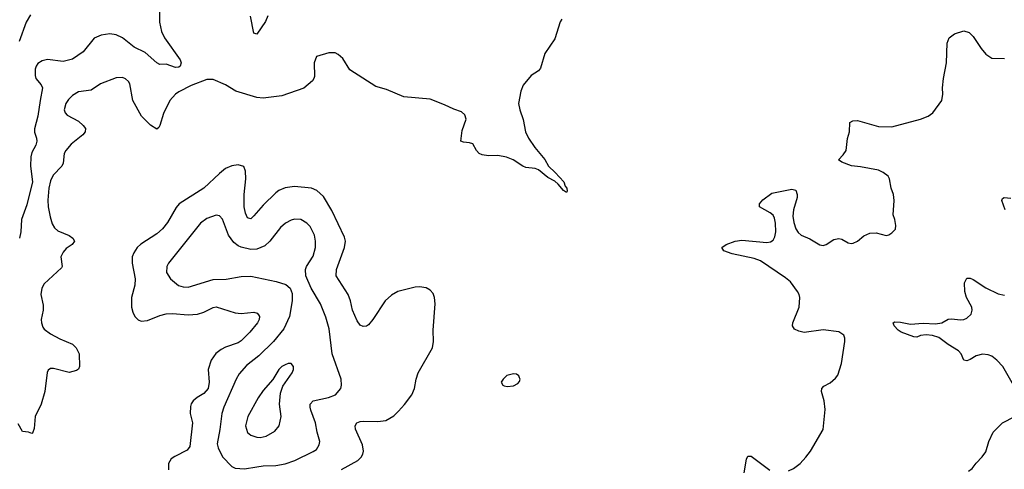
# Model space of a CAD drawing. Header units: inches. Extents: x 1771504 to 1971212, y 471788 to 643615.
# Tile 463 of 587: x 1862713 to 1869009, y 624933 to 627806. Entities that reach past the tile are written whole.
import ezdxf

# ---------------------------------------------------------------- set-up
doc = ezdxf.new("R2010")
doc.units = ezdxf.units.IN
doc.header["$MEASUREMENT"] = 0
doc.layers.add('B8662', color=7, linetype='Continuous')

msp = doc.modelspace()

# ---------------------------------------------------------------- linework, layer by layer
at = {"layer": 'B8662', "color": 5}
for points, elevation in [([(1862782.4, 627837.6), (1862755.5, 627790), (1862710, 627667.3)], 340), ([(1863606.4, 627853.6), (1863606, 627790), (1863619.7, 627730), (1863638, 627690), (1863739.6, 627550), (1863746, 627530), (1863739.5, 627510), (1863730, 627502.2), (1863710, 627499.7), (1863650, 627521.3), (1863610, 627518.9), (1863590, 627529.7), (1863515.5, 627595.5), (1863446, 627630), (1863370, 627689.7), (1863330, 627708.2), (1863290, 627716), (1863233, 627707), (1863190, 627687.3), (1863119.1, 627600.9), (1863050, 627554), (1862990, 627539.7), (1862890, 627551.8), (1862857.1, 627542.9), (1862830, 627525.2), (1862819.1, 627510), (1862813, 627490), (1862812.4, 627450), (1862817.1, 627430), (1862850.4, 627390), (1862858.9, 627370), (1862843, 627290), (1862830.1, 627190), (1862808.6, 627108.6), (1862807.2, 627087.2), (1862821.1, 627050), (1862822.8, 627030), (1862816, 627004), (1862790, 626956.9), (1862784.2, 626930), (1862782.4, 626870), (1862794.1, 626770), (1862757.7, 626622.3), (1862724.4, 626530), (1862719.5, 626450), (1862712.2, 626410)], 360), ([(1864300.3, 627830), (1864284.8, 627795.2), (1864230, 627713.2), (1864210, 627719), (1864188.8, 627828.8)], 360), ([(1866178.7, 627810), (1866168.1, 627791.9), (1866135.5, 627684.5), (1866072, 627590), (1866044.2, 627495.8), (1866030, 627479.5), (1865984, 627450), (1865932.1, 627387.9), (1865918.4, 627350), (1865903.2, 627270), (1865910.2, 627230.2), (1865932.3, 627167.7), (1865948.4, 627090), (1865966.4, 627050), (1866007.2, 626990), (1866071.7, 626911.7), (1866094.4, 626870), (1866137.6, 626830), (1866192, 626770), (1866201.6, 626741.6), (1866210.7, 626729.3), (1866214.8, 626710), (1866210, 626702), (1866190, 626714), (1866155.8, 626755.8), (1866134.2, 626774.1), (1866090, 626797.4), (1866030, 626847.1), (1866010, 626855.4), (1865950, 626861.1), (1865929.6, 626870), (1865869.4, 626910), (1865826.7, 626926.7), (1865770, 626937.6), (1865710, 626936.2), (1865670, 626942.2), (1865651.5, 626951.5), (1865634, 626970), (1865610, 627011.8), (1865590, 627019.7), (1865550, 627023), (1865533.2, 627030), (1865542, 627098), (1865569, 627170), (1865558.6, 627198.6), (1865538, 627218), (1865490, 627233.2), (1865430, 627262.7), (1865337.5, 627297.5), (1865170, 627313.2), (1865059.1, 627359.1), (1864990, 627379.3), (1864824.9, 627484.9), (1864778.4, 627558.4), (1864750, 627584.2), (1864730, 627593.7), (1864690, 627594), (1864610.4, 627569.7), (1864596.9, 627530), (1864597.1, 627442.9), (1864594.9, 627430), (1864584.8, 627415.2), (1864530, 627368), (1864390, 627319.7), (1864270, 627304), (1864230, 627308.6), (1864095.6, 627350), (1864029.9, 627389.9), (1863950, 627423.5), (1863910, 627423.1), (1863810, 627386.3), (1863730, 627345.5), (1863709.2, 627330), (1863673.8, 627290), (1863632.9, 627207.2), (1863610, 627129), (1863603.1, 627116.9), (1863590, 627107), (1863550, 627133), (1863491.2, 627190), (1863436.8, 627290), (1863416.4, 627396.4), (1863409.7, 627410), (1863388.8, 627428.8), (1863370, 627436.4), (1863330, 627433.5), (1863230, 627395.6), (1863170, 627355.6), (1863090, 627345.1), (1863050, 627321.7), (1863024.1, 627295.9), (1863007.9, 627270), (1862998.3, 627230), (1863003.7, 627210), (1863016.3, 627196.3), (1863090, 627157.3), (1863119.6, 627130), (1863132.8, 627110), (1863131.8, 627090), (1863116.9, 627070), (1863041.6, 627010), (1863007.2, 626970), (1862998.4, 626950), (1862990.2, 626890), (1862982.2, 626870), (1862928.1, 626811.9), (1862910, 626777), (1862900.2, 626730), (1862892.1, 626652), (1862895, 626610), (1862907, 626547), (1862921.1, 626501.1), (1862935.1, 626475.1), (1862956.2, 626456.2), (1863030, 626426), (1863052.7, 626410), (1863063.8, 626390), (1863048.2, 626370), (1863010, 626343.1), (1862990, 626320.5), (1862976.5, 626290), (1862985.7, 626230), (1862980.6, 626219.4), (1862870, 626117.4), (1862854.7, 626090), (1862849.3, 626050.7), (1862862.5, 625982.6), (1862862.1, 625950), (1862850.2, 625890), (1862851.7, 625870), (1862861.6, 625841.6), (1862870, 625828.1), (1862910, 625797.8), (1862970, 625765.8), (1863050, 625732.4), (1863074.6, 625710), (1863094.4, 625670), (1863094.9, 625590), (1863088.1, 625571.9), (1863076.1, 625563.9), (1863030, 625551.6), (1862930, 625576.4), (1862910, 625576.3), (1862894.4, 625565.6), (1862888.3, 625551.7), (1862874.7, 625430), (1862850, 625349.4), (1862811.8, 625270), (1862806.4, 625193.6), (1862795.2, 625164.8), (1862790, 625161.2), (1862770, 625169.5), (1862730, 625175.1), (1862703.3, 625223.3)], 380), ([(1867630, 624924), (1867660.9, 624939.1), (1867703, 624970), (1867740.5, 625010), (1867769.7, 625050), (1867850, 625187.3), (1867864.4, 625315.6), (1867856.1, 625370), (1867840.5, 625430), (1867841.6, 625450), (1867855.4, 625464.6), (1867895.1, 625484.9), (1867930, 625514.8), (1867945.4, 625534.6), (1867967.6, 625610), (1867989.2, 625750), (1867989, 625770), (1867982, 625790), (1867950, 625812.3), (1867850, 625825.3), (1867730, 625806.8), (1867695.1, 625815.1), (1867668.3, 625828.3), (1867654.2, 625850), (1867656.1, 625870), (1867696.4, 625970), (1867702, 626030), (1867698, 626050), (1867686.6, 626070), (1867641.1, 626130), (1867610, 626157.3), (1867450, 626266), (1867410, 626280.3), (1867269, 626310), (1867215.3, 626330), (1867202, 626350), (1867229.6, 626370.4), (1867288.7, 626390), (1867330, 626398), (1867490, 626383.2), (1867513, 626387), (1867530, 626397.1), (1867542.2, 626417.8), (1867548.8, 626451.2), (1867546.9, 626506.9), (1867538.7, 626538.7), (1867530, 626556.2), (1867512.1, 626572.1), (1867444, 626610), (1867442.7, 626630), (1867464.7, 626655.3), (1867523.2, 626696.8), (1867650, 626723.8), (1867675.8, 626715.8), (1867684.4, 626690), (1867683.7, 626670), (1867660.8, 626590), (1867655.8, 626550), (1867662.2, 626510), (1867675.3, 626470), (1867690, 626445.3), (1867710, 626428.9), (1867765.1, 626405.1), (1867830, 626366.4), (1867850, 626363.7), (1867870, 626368.9), (1867918, 626402), (1867950, 626408.8), (1867970, 626403.7), (1868010, 626380.5), (1868030, 626375.5), (1868042.5, 626377.5), (1868069.6, 626390.4), (1868110, 626424), (1868150, 626442), (1868190, 626444.9), (1868252.7, 626427.3), (1868270, 626431), (1868290, 626444.7), (1868312.3, 626467.7), (1868316, 626490), (1868309.2, 626530), (1868298.6, 626558.6), (1868305.2, 626650), (1868300.9, 626690), (1868286, 626730), (1868275.3, 626790), (1868265.6, 626805.6), (1868235.3, 626830), (1868205.4, 626845.4), (1868090, 626866.3), (1868032, 626872), (1867970, 626895.3), (1867948, 626910), (1867978.4, 626941.6), (1867997.2, 626970), (1868007, 627047), (1868019.6, 627090), (1868022, 627150), (1868040.9, 627159.1), (1868070, 627162), (1868204.5, 627124.5), (1868290, 627121.1), (1868473.2, 627170), (1868522.7, 627190), (1868552.3, 627210), (1868609.6, 627290), (1868616.2, 627330), (1868614, 627370), (1868619.6, 627430), (1868638.7, 627530), (1868643.3, 627656.7), (1868657.2, 627690), (1868690, 627714.8), (1868750, 627734.8), (1868783.5, 627723.5), (1868810, 627698), (1868861.1, 627621.1), (1868890, 627586), (1868930, 627561), (1869010, 627558.8)], 380), ([(1864770, 624932.8), (1864874.5, 624990), (1864896.2, 625010), (1864907.6, 625030), (1864911.6, 625050), (1864905.7, 625090), (1864861.3, 625190), (1864857.6, 625210), (1864869.5, 625230), (1864890, 625238.9), (1864910, 625240.9), (1865002.3, 625237.7), (1865054.7, 625245.3), (1865104.5, 625275.5), (1865135.9, 625304.1), (1865173.8, 625346.2), (1865220.4, 625410), (1865238.3, 625450), (1865248.3, 625510), (1865262, 625550), (1865353, 625710), (1865358.7, 625750), (1865357.2, 625822.8), (1865369.7, 625990), (1865364.7, 626030), (1865356, 626056), (1865338.3, 626078.3), (1865312.8, 626092.8), (1865270, 626098.7), (1865242.9, 626097.1), (1865131.7, 626068.3), (1865090, 626045.6), (1865050.4, 626010), (1864970.2, 625889.8), (1864942.9, 625857.1), (1864930, 625847), (1864910, 625845.1), (1864890, 625854.5), (1864870, 625881.2), (1864841.1, 625950), (1864828.3, 626010), (1864814.3, 626050), (1864736, 626170), (1864738.2, 626210), (1864789.7, 626350), (1864796, 626390), (1864790, 626416), (1864710, 626587.8), (1864655.6, 626675.6), (1864613.8, 626713.8), (1864579, 626730), (1864470, 626740.8), (1864410, 626731.5), (1864370, 626714), (1864350, 626698.9), (1864270, 626621.1), (1864210, 626552.1), (1864190, 626534), (1864176.9, 626536.9), (1864170, 626539.6), (1864155.9, 626570), (1864147.8, 626610), (1864147.5, 626690), (1864158.2, 626790), (1864157.2, 626837.2), (1864147, 626867), (1864110, 626878.4), (1864070, 626871.3), (1864030, 626854.7), (1863990, 626824), (1863890, 626728.8), (1863733.4, 626630), (1863713.9, 626606.1), (1863658.2, 626510), (1863625.2, 626470), (1863590, 626438.2), (1863488.6, 626371.4), (1863464.5, 626350), (1863443, 626317), (1863431.9, 626290), (1863431.8, 626250), (1863452.3, 626150), (1863449.4, 626110), (1863428.6, 626030), (1863427.8, 625970), (1863436.9, 625936.9), (1863450.1, 625910.1), (1863470, 625888.9), (1863490, 625880.7), (1863530, 625884.1), (1863610, 625916.5), (1863650, 625926.7), (1863690, 625928.4), (1863790, 625919.3), (1863850, 625925.2), (1863890, 625936.9), (1863950, 625967.9), (1863970, 625970.2), (1864090, 625933.4), (1864130, 625928.9), (1864210, 625936.5), (1864231.3, 625931.3), (1864240.7, 625920.7), (1864246.4, 625910), (1864244.2, 625890), (1864234, 625870), (1864184.4, 625810), (1864130, 625754.2), (1864110, 625741.6), (1864030, 625713.6), (1864001.2, 625698.8), (1863968, 625672), (1863938, 625630), (1863917.6, 625570), (1863925, 625490), (1863918.2, 625450), (1863890, 625417.6), (1863847.4, 625392.6), (1863822, 625370), (1863809.3, 625350.7), (1863805.1, 625334.9), (1863804, 625290), (1863819, 625230), (1863800.5, 625079.5), (1863784.2, 625055.8), (1863704.1, 625015.9), (1863680.8, 624999.2), (1863664.4, 624970), (1863664.9, 624930)], 420), ([(1869014.7, 626590), (1868994, 626650), (1868996.5, 626663.5), (1869008, 626670), (1869050, 626666)], 360), ([(1869068, 625470), (1868999.1, 625590), (1868962, 625630), (1868930, 625655.3), (1868904.9, 625664.9), (1868870, 625668.2), (1868830, 625658.6), (1868790, 625634.2), (1868770, 625627.1), (1868750, 625629.7), (1868732.1, 625670), (1868716.2, 625690), (1868649.9, 625729.9), (1868590, 625775.5), (1868550, 625787.9), (1868510, 625792.7), (1868472.8, 625787.2), (1868450, 625777.6), (1868430, 625780.5), (1868349.3, 625810), (1868330, 625821.6), (1868305.2, 625850), (1868298, 625870), (1868310, 625874.8), (1868346, 625874), (1868410, 625859.7), (1868490, 625867.5), (1868570, 625861.7), (1868609.5, 625870), (1868650, 625893.4), (1868670, 625895.3), (1868731.4, 625888.6), (1868750, 625890.4), (1868770, 625899.3), (1868796.4, 625923.6), (1868804.2, 625950), (1868801.3, 625970), (1868767.8, 626030), (1868756.3, 626070), (1868755.1, 626124.9), (1868770, 626154.8), (1868790, 626153.4), (1868810, 626145.5), (1868890, 626093.1), (1868970, 626054.9), (1869010, 626046.8)], 360), ([(1868779.7, 624920.3), (1868802.8, 624937.2), (1868830, 624973.4), (1868867.9, 625012), (1868890, 625045.5), (1868911.1, 625110), (1868938.7, 625170), (1868998, 625230), (1869076.2, 625270)], 360), ([(1867345.4, 624910), (1867361.3, 624998.7), (1867370, 625016.3), (1867390, 625016.5), (1867510, 624928.1)], 380)]:
    msp.add_lwpolyline(points, dxfattribs=dict(at, elevation=elevation))
for points, elevation in [([(1863970, 626556.4), (1863910, 626535.8), (1863870, 626506), (1863663.7, 626250), (1863654, 626230), (1863652.4, 626190), (1863678.4, 626150), (1863728.4, 626108.4), (1863758.4, 626098.4), (1863790, 626096.1), (1863950, 626145.2), (1864032.4, 626147.6), (1864130, 626164.6), (1864190, 626166.3), (1864353.6, 626133.6), (1864414.3, 626114.3), (1864443, 626090), (1864455.4, 626055.4), (1864455.8, 626010), (1864437.5, 625910), (1864402, 625830), (1864335.5, 625750), (1864241.3, 625658.7), (1864163, 625597), (1864116.1, 625543.9), (1864096.5, 625510), (1864017.5, 625330), (1864005.2, 625290), (1863992.9, 625187.2), (1863975.9, 625095.9), (1863981.8, 625070), (1864010, 625012.2), (1864068.5, 624950), (1864090, 624940.8), (1864150, 624936.9), (1864230, 624949.3), (1864270, 624956), (1864350, 624956.9), (1864410, 624967.2), (1864471.8, 624990), (1864590, 625046.3), (1864610, 625060.3), (1864628.5, 625090), (1864631.7, 625110), (1864614.6, 625170), (1864605, 625230), (1864574.8, 625310), (1864569.8, 625330), (1864570.9, 625350), (1864590, 625371.2), (1864688.6, 625391.4), (1864732.7, 625410), (1864766.6, 625450), (1864771.8, 625470), (1864769.6, 625510), (1864711.8, 625670), (1864691.6, 625830), (1864670, 625904.5), (1864635.8, 625990), (1864576.1, 626090), (1864543.6, 626170), (1864540.5, 626210), (1864547.8, 626230), (1864590, 626294), (1864604.9, 626350), (1864605.4, 626390), (1864599, 626430), (1864570, 626484), (1864550, 626506), (1864510, 626529.7), (1864470, 626530.9), (1864450, 626525.1), (1864413.7, 626506.3), (1864380.9, 626479.1), (1864312, 626390), (1864279.5, 626360.5), (1864230, 626340.4), (1864190, 626338.2), (1864130, 626351.6), (1864110, 626360.3), (1864082, 626382), (1864048.1, 626428.1), (1864010, 626531.8), (1863990, 626552.8)], 440), ([(1864430, 625609.7), (1864410, 625601.7), (1864390, 625589.7), (1864370.3, 625570), (1864332.7, 625507.3), (1864270, 625436.9), (1864236.9, 625390), (1864172.3, 625270), (1864157.8, 625210), (1864170, 625168.9), (1864191, 625151), (1864230, 625138.6), (1864250, 625136.9), (1864290, 625145.3), (1864344.1, 625175.9), (1864373, 625210), (1864385.4, 625270), (1864375.4, 625350), (1864380.1, 625419.9), (1864395.5, 625464.5), (1864456.4, 625550), (1864463.5, 625570), (1864463.6, 625590), (1864449.6, 625609.6)], 460), ([(1865870, 625542.7), (1865828.1, 625531.9), (1865804.7, 625510), (1865791.3, 625490), (1865802, 625470), (1865810, 625466), (1865830, 625462.8), (1865870, 625466.8), (1865898.6, 625481.4), (1865910, 625494), (1865913.2, 625510), (1865910, 625518), (1865904, 625530), (1865890, 625541.2)], 420)]:
    msp.add_lwpolyline(points, close=True, dxfattribs=dict(at, elevation=elevation))

doc.saveas('drawing.dxf')
